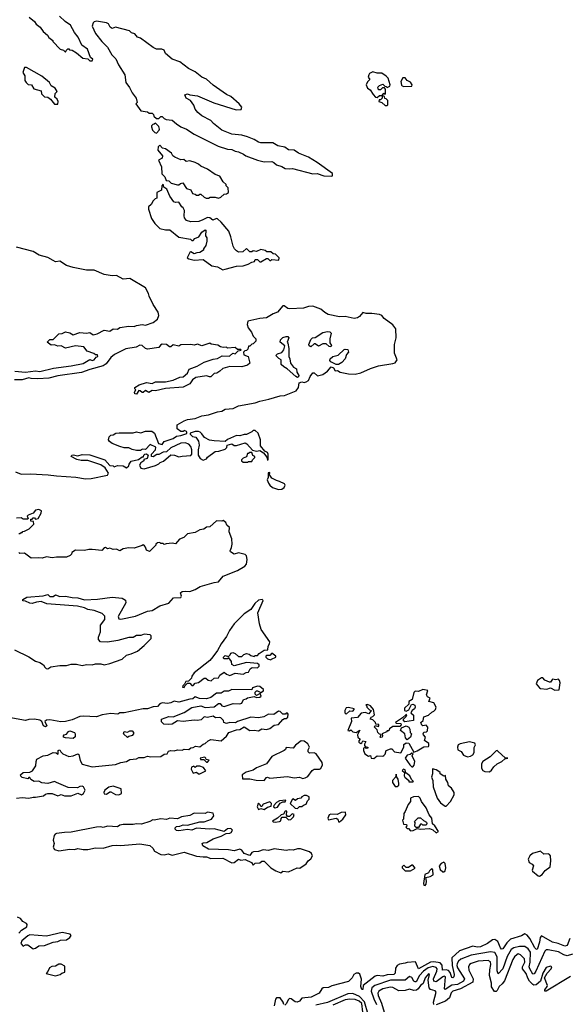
# Model space of a CAD drawing. Extents: x 2472589 to 2662339, y 701009 to 849030.
# Tile 343 of 406: x 2607482 to 2612417, y 756016 to 764892. Entities that reach past the tile are written whole.
import ezdxf

# ---------------------------------------------------------------- set-up
doc = ezdxf.new("R2010")
doc.units = 0

msp = doc.modelspace()

# ---------------------------------------------------------------- linework, layer by layer
at = {"layer": '0CON05XD'}
for points in [[(2607566.7, 764915), (2607616.4, 764876.4), (2607630.7, 764850.7), (2607667.5, 764825), (2607692.5, 764785), (2607733, 764753), (2607745, 764732.5), (2607780, 764705), (2607780, 764695), (2607847.5, 764627.5), (2607877, 764617), (2607895, 764600), (2607900, 764615), (2607915, 764630), (2607925, 764630), (2607931.7, 764621.7), (2607955, 764617.5), (2607995, 764592.5), (2608050, 764545), (2608095, 764540), (2608115, 764520), (2608135, 764520)], [(2608135, 764520), (2608140, 764535), (2608121.7, 764551.7), (2608092.5, 764625), (2608042.7, 764662.7), (2608010, 764735), (2607976.2, 764776.2), (2607941.7, 764841.7), (2607892.5, 764875), (2607842.5, 764925)], [(2610295, 763482.5), (2610300, 763485), (2610300, 763505), (2610163.6, 763603.6), (2610085, 763653.3), (2609995, 763690), (2609955, 763716.7), (2609905, 763717.5), (2609871.7, 763741.7), (2609810, 763755), (2609763, 763783), (2609655, 763783.3), (2609635, 763788.8), (2609595, 763813.3), (2609535, 763836.7), (2609485, 763852.5), (2609395, 763858.8), (2609305, 763896.7), (2609230, 763955), (2609203.6, 763983.6), (2609125, 764026.7), (2609087.5, 764055), (2609063.3, 764085), (2609050.7, 764120.7), (2609022.5, 764165), (2608983.6, 764183.6), (2608970, 764215), (2608995, 764222.5), (2609015, 764213.3), (2609085, 764206.2), (2609231.2, 764141.2), (2609432, 764078), (2609478.3, 764081.7), (2609483.3, 764105), (2609461.2, 764135), (2609385, 764200.8), (2609345, 764219.2), (2609225, 764302), (2609166.2, 764355), (2609125, 764374), (2609062.3, 764422.3), (2609005, 764452.5), (2608925, 764513.3), (2608856.4, 764536.4), (2608795, 764587.5), (2608785, 764617.5), (2608763, 764627), (2608715, 764627.5), (2608685, 764640), (2608570, 764725), (2608543.9, 764733.9), (2608520, 764765), (2608490, 764775), (2608471.7, 764791.7), (2608345, 764823.3), (2608315, 764813.8), (2608296.7, 764825), (2608282.5, 764855), (2608265, 764863.3), (2608175, 764877.5), (2608155, 764873.3), (2608145, 764863.3), (2608134.1, 764834.1), (2608165, 764767.5), (2608223.3, 764695), (2608274.1, 764644.1), (2608314, 764575), (2608348.8, 764538.8), (2608372, 764485), (2608430, 764395), (2608438.8, 764325), (2608470.7, 764280.7), (2608495, 764232.5), (2608532.5, 764185), (2608540, 764145), (2608530, 764135), (2608575, 764070), (2608635, 764060), (2608648.3, 764048.3), (2608675, 764050), (2608688.3, 764038.3), (2608691.7, 764021.7), (2608715, 764000), (2608735, 764000), (2608755, 764020), (2608765, 764020), (2608785, 764000), (2608803, 763993), (2608855, 763987.5), (2608895, 763952.5), (2608935, 763927.5), (2608985, 763906.2), (2609055, 763860), (2609272.3, 763752.3), (2609355, 763726.2), (2609395, 763723.3), (2609425, 763706.2), (2609455, 763700), (2609499.5, 763679.5), (2609520, 763665), (2609625, 763626.2), (2609685, 763610), (2609753.8, 763613.8), (2609772.5, 763605), (2609795, 763583.3), (2609845, 763570), (2609875, 763551.2), (2609915, 763547.5), (2609941.7, 763551.7), (2610125, 763502.5), (2610163.6, 763506.4), (2610223.6, 763483.6), (2610295, 763482.5)], [(2607825, 764130), (2607830, 764155), (2607820, 764175), (2607800, 764195), (2607803, 764227), (2607820, 764245), (2607802.5, 764275), (2607767, 764297), (2607752.5, 764325), (2607682.3, 764382.3), (2607545, 764462.5), (2607525, 764460), (2607510, 764415), (2607527.5, 764385), (2607530, 764345), (2607540, 764325), (2607558.3, 764308.3), (2607590, 764305), (2607610, 764270), (2607675, 764250), (2607680, 764225), (2607690.7, 764210.7), (2607705, 764197.5), (2607735, 764192.5), (2607760, 764175), (2607795, 764130), (2607825, 764130)], [(2610705, 764190), (2610725, 764210), (2610750, 764210), (2610765, 764230), (2610775, 764220), (2610780, 764225), (2610780, 764265), (2610768.3, 764278.3), (2610751.7, 764278.3), (2610735, 764260), (2610715, 764260), (2610710, 764285), (2610725, 764300), (2610755, 764310), (2610771.7, 764291.7), (2610785, 764290), (2610795, 764280), (2610818.3, 764291.7), (2610820, 764305), (2610802.5, 764365), (2610785, 764382.5), (2610745, 764408.8), (2610705, 764410), (2610665, 764423.3), (2610635, 764406.7), (2610627.5, 764395), (2610623.3, 764375), (2610637, 764353), (2610617, 764333), (2610603.6, 764303.6), (2610617.5, 764275), (2610639.3, 764259.3), (2610667, 764217), (2610690, 764195), (2610705, 764190)], [(2610945, 764290), (2611015, 764292.5), (2611017.5, 764305), (2611005, 764330), (2610972.5, 764345), (2610955, 764367.5), (2610935, 764367.5), (2610917.5, 764335), (2610923, 764303), (2610930, 764295), (2610945, 764290)], [(2610795, 764120), (2610800, 764125), (2610800, 764165), (2610785, 764180), (2610771.7, 764181.7), (2610768.3, 764198.3), (2610750, 764210), (2610750, 764185), (2610735, 764170), (2610721.7, 764168.3), (2610720, 764155), (2610747, 764147), (2610775, 764120), (2610795, 764120)], [(2608715, 763870), (2608740, 763895), (2608742.5, 763905), (2608735, 763930), (2608705, 763960), (2608695, 763950), (2608681.7, 763948.3), (2608670, 763935), (2608670, 763925), (2608680, 763895), (2608700, 763875), (2608715, 763870)], [(2609275, 763282.5), (2609295, 763292.5), (2609325, 763320), (2609345, 763322.5), (2609362.5, 763335), (2609360, 763375), (2609343, 763393), (2609342.5, 763405), (2609315, 763430), (2609285, 763480), (2609245, 763497.5), (2609175.9, 763545.9), (2609115, 763572.5), (2609095, 763590), (2609063.6, 763603.6), (2609015, 763620), (2608983, 763613), (2608961.7, 763631.7), (2608935, 763630), (2608881.7, 763651.7), (2608863.6, 763663.6), (2608849.3, 763689.3), (2608795, 763727.5), (2608770, 763735), (2608745, 763760), (2608730, 763745), (2608727.5, 763715), (2608770, 763665), (2608765, 763643.3), (2608732.5, 763625), (2608760, 763565), (2608763, 763503), (2608790, 763475), (2608801.7, 763441.7), (2608825, 763440), (2608848.3, 763418.3), (2608905, 763402.5), (2608917, 763403), (2608930, 763415), (2608951.7, 763421.7), (2608985, 763370), (2609025, 763357.5), (2609040, 763325), (2609065, 763320), (2609075, 763310), (2609095, 763310), (2609105, 763320), (2609115, 763320), (2609145, 763292.5), (2609163.6, 763283.6), (2609185, 763282.5), (2609198.3, 763291.7), (2609215, 763293.3), (2609245, 763292.5), (2609275, 763282.5)], [(2609311.7, 762638.3), (2609335, 762643.3), (2609435, 762668.8), (2609495, 762672.5), (2609541.7, 762688.3), (2609573, 762707), (2609598.3, 762711.7), (2609605, 762730), (2609625, 762730), (2609645, 762710), (2609655, 762710), (2609705, 762740), (2609718.3, 762738.3), (2609735, 762720), (2609745, 762720), (2609755, 762730), (2609817, 762723), (2609820, 762745), (2609788.3, 762778.3), (2609765, 762780), (2609745, 762800), (2609708.3, 762798.3), (2609695, 762810), (2609655, 762820), (2609615, 762802.5), (2609585, 762807.5), (2609575, 762800), (2609555, 762800), (2609525, 762830), (2609491.7, 762798.3), (2609455, 762797.5), (2609435, 762807.5), (2609417.5, 762825), (2609405, 762850), (2609385.7, 762935.7), (2609366, 762985), (2609297.6, 763067.6), (2609265, 763096.7), (2609255, 763100), (2609223.9, 763083.9), (2609195, 763106.7), (2609175, 763110), (2609133.6, 763086.4), (2609096.1, 763073.9), (2609025, 763070), (2608985, 763083.3), (2608967.5, 763105), (2608963.3, 763125), (2608967, 763173), (2608956.7, 763195), (2608943.9, 763203.9), (2608915, 763247.5), (2608885, 763243.3), (2608870.7, 763250.7), (2608835, 763300), (2608807.5, 763365), (2608781.7, 763381.7), (2608775, 763410), (2608762.5, 763395), (2608760, 763355), (2608717.5, 763335), (2608718.3, 763281.7), (2608703, 763277), (2608685, 763260), (2608667.5, 763225), (2608643.6, 763206.4), (2608643.3, 763183.3), (2608670.3, 763100.3), (2608700.8, 763055), (2608745, 763011.2), (2608795, 762996.7), (2608835, 762997.5), (2608915, 762932.5), (2609023, 762913), (2609035, 762902.5), (2609045, 762902.5), (2609061.2, 762918.8), (2609097.5, 762935), (2609125, 762977.5), (2609153, 762997), (2609160, 762995), (2609157.5, 762945), (2609167.5, 762925), (2609167.5, 762895), (2609160, 762855), (2609140, 762825), (2609140, 762815), (2609107, 762793), (2609078.3, 762791.7), (2609055, 762780), (2609025, 762800), (2609015, 762793.3), (2608991.2, 762745), (2609005.9, 762735.9), (2609055, 762724.2), (2609135, 762728.8), (2609215, 762673.3), (2609265.5, 762665.5), (2609311.7, 762638.3)], [(2607437.7, 761722.3), (2607535, 761713.3), (2607625, 761726.7), (2607665, 761720.8), (2607787.9, 761752.1), (2607945, 761770.6), (2608055, 761791.4), (2608115, 761827.5), (2608135, 761821.2), (2608152.5, 761825), (2608171.7, 761848.3), (2608186.7, 761855), (2608185, 761870), (2608165, 761870), (2608151.7, 761881.7), (2608090, 761905), (2608061.7, 761941.7), (2607985, 761952.5), (2607895, 761930), (2607855, 761952.5), (2607825, 761947.5), (2607795, 761960), (2607765, 761957.5), (2607730, 761985), (2607755, 762010), (2607785, 762010), (2607835, 762060), (2607865, 762062.5), (2607895, 762077.5), (2607935, 762068), (2607965, 762050), (2608025, 762072.5), (2608085, 762067.5), (2608113, 762073), (2608145, 762050), (2608180.5, 762060.5), (2608245, 762093.8), (2608295, 762083.3), (2608325, 762106.7), (2608365, 762102.5), (2608383.9, 762116.1), (2608465, 762128.8), (2608513, 762127), (2608535, 762136.2), (2608585, 762143.3), (2608615, 762137.5), (2608685, 762163.8), (2608725, 762193.8), (2608735.7, 762225), (2608730, 762255), (2608684.3, 762324.3), (2608649.1, 762399.1), (2608644.2, 762425), (2608615.8, 762475), (2608475, 762560), (2608415, 762554), (2608355, 762586.2), (2608315, 762583.8), (2608245, 762596), (2608155, 762634.4), (2608085, 762634.2), (2607965, 762658.5), (2607903.3, 762675), (2607845, 762716), (2607805, 762710), (2607782.6, 762722.6), (2607735, 762748.6), (2607658.3, 762768.3), (2607602.8, 762802.8), (2607455, 762842)], [(2607998, 760928), (2607947.5, 760955), (2607953, 760967), (2607965, 760970), (2608005, 760960), (2608045, 760971.2), (2608115, 760968.8), (2608250, 760925), (2608295, 760872.5), (2608325, 760870), (2608335, 760860), (2608365, 760872.5), (2608415, 760870), (2608445, 760852.5), (2608465, 760870), (2608467.5, 760885), (2608486.4, 760913.6), (2608551.7, 760928.3), (2608585, 760950), (2608598.3, 760951.7), (2608600, 760965), (2608610, 760975), (2608625, 760977.5), (2608640, 760965), (2608630, 760935), (2608601.7, 760928.3), (2608600, 760915), (2608573.6, 760896.4), (2608563.3, 760875), (2608575, 760850), (2608605, 760842.5), (2608705, 760872.5), (2608735, 760887.5), (2608749.3, 760900.7), (2608778.3, 760911.7), (2608845, 760970), (2608876.1, 760966.1), (2608915, 760950), (2608945, 760957.5), (2609025, 760962.5), (2609032.5, 760975), (2609032.5, 761015), (2609023.3, 761045), (2609006.1, 761066.1), (2608975, 761076.2), (2608935, 761073.3), (2608845, 761033.3), (2608805, 760997.5), (2608775, 760993.3), (2608735, 760972.5), (2608718.3, 760971.7), (2608685, 760950), (2608670, 760955), (2608670, 760975), (2608707, 761013), (2608708.3, 761038.3), (2608658.3, 761061.7), (2608615, 761017.5), (2608585, 761020), (2608580, 761015), (2608571.7, 761008.3), (2608535, 761007.5), (2608495, 761017.5), (2608465, 761032.5), (2608425, 761032.5), (2608385, 761043.3), (2608315, 761072.5), (2608290.7, 761090.7), (2608282.5, 761105), (2608288.3, 761131.7), (2608303, 761147), (2608325, 761150), (2608350, 761165), (2608378.3, 761168.3), (2608505, 761167.5), (2608535, 761178), (2608575, 761167.5), (2608615, 761182), (2608673, 761183), (2608697.5, 761165), (2608732.5, 761072.5), (2608765, 761063.3), (2608785, 761090), (2608865, 761117.5), (2608895, 761137.5), (2608935, 761142.5), (2608988.3, 761161.7), (2608990, 761175), (2608985, 761180), (2608965, 761187.5), (2608955, 761180), (2608935, 761180), (2608900, 761205), (2608901.7, 761238.3), (2608964.1, 761275.9), (2608995, 761288), (2609062.3, 761297.7), (2609125, 761320), (2609185, 761328.6), (2609265, 761357.5), (2609305, 761362), (2609335, 761380), (2609405, 761388), (2609455, 761410), (2609605, 761436.7), (2609645, 761453.8), (2609727.7, 761472.3), (2609828.8, 761501.2), (2609867.5, 761505), (2609974.2, 761545.8), (2609993.8, 761575), (2610001.7, 761618.3), (2610025, 761627.5), (2610045, 761622.5), (2610065, 761627.5), (2610085, 761640), (2610098.8, 761675), (2610125, 761710), (2610135, 761710), (2610165, 761682.5), (2610215, 761693.3), (2610257.5, 761725), (2610288.3, 761761.7), (2610310, 761755), (2610325, 761727.5), (2610345, 761730), (2610370, 761715), (2610445, 761698.6), (2610505, 761697.1), (2610555, 761707.1), (2610645, 761748.6), (2610715, 761771.9), (2610845, 761792), (2610865, 761800), (2610882.5, 761825), (2610858.8, 761885), (2610861.2, 761965), (2610875.8, 762025), (2610870.5, 762105), (2610845, 762142.5), (2610766.9, 762196.9), (2610745, 762226), (2610725, 762235.8), (2610655, 762243.3), (2610605, 762243.3), (2610575, 762252.5), (2610544.3, 762215.7), (2610525, 762204), (2610495, 762198.1), (2610415, 762216.2), (2610365, 762213.8), (2610263, 762233), (2610231.2, 762251.2), (2610195, 762283.3), (2610125, 762309.2), (2610085, 762307.1), (2610039.5, 762290.5), (2609915.9, 762285.9), (2609898.3, 762288.3), (2609865, 762313.3), (2609855, 762312.5), (2609805.6, 762254.4), (2609765, 762240), (2609705, 762203.1), (2609645, 762198.9), (2609537.5, 762175), (2609532.5, 762145), (2609542.5, 762115), (2609570, 762075), (2609585, 762040), (2609610, 762015), (2609610, 761995), (2609585, 761970), (2609573, 761967), (2609555, 761950), (2609545, 761950), (2609538.3, 761921.7), (2609525, 761910), (2609511.7, 761908.3), (2609500, 761895), (2609501.7, 761871.7), (2609540, 761855), (2609557.5, 761795), (2609535, 761778), (2609485, 761762.5), (2609375, 761766.2), (2609312.3, 761747.7), (2609285, 761722.5), (2609260, 761705), (2609235, 761702.5), (2609205, 761673.8), (2609191.7, 761671.7), (2609165, 761682.5), (2609070, 761665), (2609040, 761645), (2609015, 761610), (2608955, 761578), (2608795, 761568.8), (2608705, 761547.5), (2608675, 761550), (2608645, 761532.5), (2608615, 761550), (2608595, 761530), (2608585, 761530), (2608567, 761547), (2608555, 761550), (2608535, 761517.5), (2608520.7, 761520.7), (2608517.5, 761535), (2608530, 761555), (2608520, 761565), (2608520, 761575), (2608558.3, 761601.7), (2608625, 761620), (2608675, 761612.5), (2608705, 761628.8), (2608795, 761628.8), (2608865, 761642.5), (2608925, 761670), (2608955, 761673.3), (2608993.3, 761705), (2609009.3, 761740.7), (2609081.7, 761768.3), (2609145, 761803.3), (2609225, 761831.2), (2609265, 761837.5), (2609308.3, 761861.7), (2609371.7, 761858.3), (2609403, 761887), (2609425, 761880), (2609451.7, 761908.3), (2609478.3, 761911.7), (2609475, 761920), (2609445, 761920), (2609425, 761937.5), (2609355, 761930), (2609345, 761940), (2609315, 761937.5), (2609293, 761943), (2609267, 761957), (2609208.3, 761968.3), (2609195, 761977.5), (2609125, 761953.3), (2609085, 761966.7), (2609055, 761957.5), (2609025, 761962.5), (2608935, 761960), (2608915, 761947.5), (2608865, 761960), (2608845, 761942.5), (2608833.3, 761943.3), (2608805, 761962.5), (2608765, 761967.5), (2608750.7, 761959.3), (2608735, 761937.5), (2608635, 761921.2), (2608615, 761928.8), (2608585, 761953.8), (2608565, 761957.1), (2608531.2, 761938.8), (2608437.5, 761925), (2608337.6, 761872.4), (2608305, 761846), (2608261.1, 761788.9), (2608235, 761771.5), (2608115, 761740), (2608039.2, 761710.8), (2607825, 761681.1), (2607745, 761661.4), (2607645, 761654.2), (2607586.4, 761656.4), (2607565, 761663.3), (2607505, 761646), (2607435, 761644)], [(2609985, 761667.5), (2609970, 761675), (2609894.1, 761744.1), (2609861.7, 761761.7), (2609840, 761785), (2609840, 761825), (2609817, 761837), (2609790, 761865), (2609805, 761880), (2609845, 761892.5), (2609862.5, 761915), (2609871.7, 761951.7), (2609830, 761985), (2609832.5, 762005), (2609855, 762026.7), (2609885, 762037.5), (2609900, 762035), (2609907.5, 762025), (2609892.5, 761985), (2609900, 761975), (2609908.3, 761928.3), (2609906.4, 761856.4), (2609916.7, 761835), (2609921.2, 761795), (2609948.3, 761758.3), (2609976.2, 761745), (2609980, 761715), (2609996.7, 761685), (2609995, 761672.5), (2609985, 761667.5)], [(2610105, 761943.3), (2610090.7, 761950.7), (2610087.5, 761965), (2610105, 762010), (2610120, 762025), (2610145, 762027.5), (2610215, 762073.3), (2610255, 762082.5), (2610276.7, 762076.7), (2610290, 762065), (2610277.5, 762015), (2610278.3, 761978.3), (2610292.5, 761955), (2610285, 761943.8), (2610270, 761945), (2610245, 761970), (2610215, 761970), (2610175, 761947.5), (2610145, 761970), (2610135, 761970), (2610105, 761943.3)], [(2610335, 761782.5), (2610287, 761807), (2610278.3, 761818.3), (2610280, 761835), (2610304.1, 761855.9), (2610350.7, 761869.3), (2610405, 761917.5), (2610415, 761922.5), (2610438.3, 761918.3), (2610446.7, 761895), (2610427.5, 761872.5), (2610413.8, 761835), (2610385, 761801.2), (2610355, 761783.3), (2610335, 761782.5)], [(2609715, 760920), (2609720, 760925), (2609722.5, 760975), (2609715, 760990), (2609691.7, 761001.7), (2609651.2, 761051.2), (2609652.5, 761105), (2609630, 761165), (2609605, 761190), (2609585, 761190), (2609575, 761177.5), (2609527, 761153), (2609505, 761152.5), (2609465, 761140), (2609435, 761142.5), (2609353.9, 761106.1), (2609335, 761090), (2609234.2, 761094.2), (2609192.7, 761102.7), (2609147, 761127), (2609125, 761160), (2609110, 761175), (2609095, 761180), (2609065, 761180), (2609020, 761165), (2609020, 761155), (2609040, 761135), (2609069.3, 761129.3), (2609093.6, 761093.6), (2609100, 761055), (2609090, 761015), (2609090, 760965), (2609107.5, 760935), (2609135, 760922.5), (2609165, 760932.5), (2609175, 760947.5), (2609245, 760998), (2609278.3, 761001.7), (2609335, 761020), (2609350, 761035), (2609352.5, 761057.5), (2609395, 761067.5), (2609415, 761052.5), (2609435, 761052.5), (2609515, 761077.5), (2609529.3, 761069.3), (2609581.7, 761011.7), (2609615, 761002.5), (2609645, 761007.5), (2609678.3, 760988.3), (2609708.3, 760948.3), (2609715, 760920)], [(2609535, 760902.5), (2609545, 760910), (2609575, 760910), (2609580, 760925), (2609600, 760945), (2609600, 760955), (2609583, 760963), (2609575, 760990), (2609555, 760990), (2609545, 760980), (2609535, 760980), (2609525, 760950), (2609495, 760940), (2609482.5, 760925), (2609482.5, 760915), (2609495, 760902.5), (2609535, 760902.5)], [(2607445.7, 760815.7), (2607495, 760793.8), (2607579.4, 760799.4), (2607740.3, 760790.3), (2607815, 760778.9), (2607988.8, 760768.8), (2608074.3, 760754.3), (2608125, 760757.1), (2608275, 760787.5), (2608282.5, 760805), (2608252.3, 760852.3), (2608215, 760880), (2608095, 760918.8), (2608035, 760918.9), (2607998, 760928)], [(2609815, 760657.5), (2609845, 760660), (2609866.7, 760675), (2609873.3, 760695), (2609868.8, 760708.8), (2609825, 760730), (2609795, 760736.7), (2609755, 760760), (2609730, 760795), (2609737, 760803), (2609735, 760810), (2609721.7, 760808.3), (2609720, 760765), (2609713.3, 760745), (2609723.3, 760715), (2609737, 760697), (2609760, 760675), (2609815, 760657.5)], [(2607475, 760260), (2607485, 760260), (2607495, 760270), (2607505, 760270), (2607511.7, 760278.3), (2607525, 760280), (2607566.4, 760303.6), (2607610, 760345), (2607608.3, 760368.3), (2607581.7, 760371.7), (2607581.7, 760388.3), (2607595, 760390), (2607605, 760400), (2607615, 760400), (2607625, 760390), (2607650, 760395), (2607677, 760443), (2607680, 760465), (2607655.9, 760475.9), (2607625, 760471.2), (2607605, 760442.5), (2607557.5, 760425), (2607550, 760415), (2607560, 760395), (2607555, 760390), (2607515, 760390), (2607495, 760400), (2607455, 760397.5)], [(2607435, 759210), (2607565, 759147.5), (2607625, 759110), (2607665, 759096.2), (2607696.7, 759075), (2607710, 759055), (2607721.7, 759041.7), (2607735, 759040), (2607761.7, 759058.3), (2607845, 759070), (2607905, 759070), (2607945, 759083.3), (2607995, 759082.5), (2608045, 759070), (2608085, 759080), (2608135, 759076.7), (2608165, 759084.3), (2608215, 759084.2), (2608245, 759076.2), (2608295, 759088.6), (2608405, 759128.6), (2608445, 759163.8), (2608485.8, 759174.2), (2608545, 759200), (2608605, 759251.2), (2608666.2, 759315), (2608667, 759337), (2608657, 759347), (2608605, 759351.2), (2608575, 759342), (2608535, 759340.8), (2608505, 759322), (2608465, 759324), (2608365.9, 759294.1), (2608275, 759281.9), (2608210, 759285), (2608192.5, 759305), (2608193, 759327), (2608210, 759375), (2608210, 759435), (2608250, 759485), (2608250, 759515), (2608225, 759537.5), (2608155, 759566.7), (2608095, 759576.2), (2608065, 759591.2), (2608004.1, 759605.9), (2607925, 759610.8), (2607727, 759627), (2607675, 759647.5), (2607635, 759642.5), (2607595, 759628.8), (2607575, 759631.2), (2607535, 759650), (2607511.7, 759651.7), (2607510, 759665), (2607547, 759687), (2607695, 759697.5), (2607735, 759710), (2607755, 759692.5), (2607785, 759692.5), (2607805, 759707.5), (2607845, 759692.5), (2607895, 759696.2), (2607955, 759683.3), (2608005, 759680), (2608065, 759662.5), (2608185, 759668.8), (2608315, 759686.7), (2608407, 759677), (2608435, 759660), (2608437.5, 759635), (2608368.3, 759511.7), (2608375, 759490), (2608395, 759487.5), (2608525, 759516.2), (2608635, 759558.8), (2608675, 759566), (2608745, 759606.7), (2608825, 759633.3), (2608868.3, 759681.7), (2608935, 759682.5), (2608940, 759695), (2608930, 759725), (2608945, 759737.5), (2608975, 759740), (2609015, 759738.8), (2609065, 759756), (2609108.6, 759781.4), (2609235, 759818.1), (2609275, 759824.3), (2609315, 759874.3), (2609445, 759928.1), (2609511.2, 759965), (2609525, 759983.3), (2609532.9, 760025), (2609525, 760057.5), (2609515, 760071.2), (2609455, 760086.7), (2609415, 760073.3), (2609382.5, 760095), (2609380, 760105), (2609392.5, 760135), (2609396.2, 760165), (2609393.6, 760213.6), (2609370, 760275), (2609372.5, 760315), (2609350, 760335), (2609339.3, 760359.3), (2609315, 760377.5), (2609305, 760372.5), (2609255, 760373.3), (2609195, 760318.8), (2609165, 760317.5), (2609141.7, 760298.3), (2609105, 760292.5), (2609065, 760270), (2608995, 760257.5), (2608960, 760225), (2608921.7, 760208.3), (2608885, 760167.5), (2608855, 760172.5), (2608802.5, 760167.5), (2608785, 760160), (2608775, 760170), (2608755, 760170), (2608745, 760180), (2608725, 760177.5), (2608710, 760165), (2608710, 760155), (2608651.7, 760098.3), (2608625, 760110), (2608617.5, 760137.5), (2608608.3, 760148.3), (2608595, 760157.5), (2608587, 760153), (2608515, 760127.5), (2608465, 760130), (2608415, 760122.5), (2608385, 760103.8), (2608355, 760118), (2608325, 760116.7), (2608295, 760126.7), (2608275, 760122.5), (2608255, 760132.5), (2608245, 760130), (2608223, 760107), (2608136.2, 760116.2), (2608105, 760116.2), (2608065, 760106.2), (2607985, 760110), (2607951.7, 760088.3), (2607950, 760075), (2607938.3, 760061.7), (2607905, 760047.5), (2607815, 760047.5), (2607775, 760040), (2607725, 760050), (2607685, 760036.7), (2607655, 760041.2), (2607585, 760037.5), (2607525, 760082.5), (2607485, 760080), (2607475, 760090)], [(2608965, 758872.5), (2608971.7, 758888.3), (2608995, 758910), (2609015, 758910), (2609035, 758890), (2609045, 758890), (2609065, 758910), (2609095, 758917.5), (2609145, 758956.7), (2609160, 758955), (2609179.3, 758939.3), (2609208.8, 758931.2), (2609235, 758957.5), (2609275, 758960), (2609287, 758983), (2609325, 759010), (2609345, 758992.5), (2609375, 758980), (2609425, 759000), (2609495, 758993.3), (2609523, 759007), (2609545, 759010), (2609560.7, 759039.3), (2609578.3, 759051.7), (2609625, 759050), (2609640, 759065), (2609640, 759075), (2609625, 759087.5), (2609525, 759097.5), (2609415, 759067.5), (2609395, 759080), (2609390, 759105), (2609368.3, 759138.3), (2609355, 759130), (2609325, 759130), (2609320, 759135), (2609320, 759145), (2609335, 759160), (2609365, 759150), (2609380, 759165), (2609385, 759180), (2609403.8, 759186.2), (2609425, 759177.5), (2609455, 759150), (2609485, 759150), (2609501.7, 759168.3), (2609525, 759177.5), (2609551.7, 759171.7), (2609565, 759160), (2609595, 759150), (2609605, 759160), (2609625, 759160), (2609640.7, 759179.3), (2609685, 759207.5), (2609718.3, 759211.7), (2609720, 759245), (2609733.3, 759265), (2609736.2, 759285), (2609659.2, 759395), (2609642.9, 759445), (2609628, 759545), (2609676.1, 759656.1), (2609666, 759666), (2609635, 759659.2), (2609600.7, 759629.3), (2609565, 759576.2), (2609505, 759535.7), (2609415.8, 759445), (2609374.4, 759385), (2609347.3, 759332.7), (2609297.5, 759265), (2609265.6, 759204.4), (2609222.5, 759147.5), (2609194.3, 759115.7), (2609053.3, 759005), (2609032.5, 758975), (2609030, 758955), (2609005, 758930), (2608980, 758925), (2608968.3, 758901.7), (2608951.7, 758888.3), (2608950, 758875), (2608965, 758872.5)], [(2609745, 759120), (2609751.7, 759128.3), (2609790, 759145), (2609790, 759155), (2609755, 759180), (2609735, 759160), (2609705, 759160), (2609700, 759155), (2609700, 759145), (2609715, 759130), (2609745, 759120)], [(2612305, 758846.7), (2612345, 758850), (2612353, 758913), (2612347.5, 758935), (2612337, 758947), (2612315, 758942.5), (2612285, 758947.5), (2612265, 758920), (2612255, 758920), (2612215, 758937.5), (2612195, 758960), (2612185, 758960), (2612147.5, 758935), (2612136.7, 758905), (2612165, 758867.5), (2612175, 758862.5), (2612231.7, 758858.3), (2612265, 758867.5), (2612305, 758846.7)], [(2607455, 757874), (2607505, 757880), (2607565, 757874.3), (2607605, 757884), (2607625, 757882.5), (2607695.8, 757894.2), (2607715, 757910), (2607735, 757916), (2607775, 757916.7), (2607825, 757896.7), (2607855, 757906.7), (2607886.1, 757896.1), (2607945, 757896.2), (2608005, 757920), (2608040, 757905), (2608057.5, 757915), (2608072.5, 757945), (2608056.7, 757975), (2608045, 757983.3), (2608025, 757980), (2608003, 757967), (2607919.3, 757969.3), (2607814, 758014), (2607795, 758023.3), (2607735, 758006), (2607683, 758013), (2607655, 758028.8), (2607613.9, 758023.9), (2607581.7, 758041.7), (2607575, 758060), (2607565, 758060), (2607555, 758050), (2607505, 758060), (2607491.7, 758071.7), (2607490, 758085), (2607513, 758107), (2607575, 758110), (2607598.3, 758121.7), (2607627.5, 758165), (2607630, 758205), (2607637.5, 758225), (2607694.1, 758255.9), (2607735, 758261.2), (2607785, 758286.2), (2607812.5, 758282.5), (2607825, 758270), (2607830, 758275), (2607830, 758305), (2607835, 758307.5), (2607845, 758310), (2607851.7, 758291.7), (2607870, 758275), (2607925, 758251.2), (2607965, 758256.2), (2608005, 758272.5), (2608015, 758267.5), (2608026, 758215), (2608045, 758180), (2608135, 758156), (2608345, 758179.2), (2608393.2, 758196.8), (2608445, 758204), (2608475, 758223.8), (2608535, 758230), (2608555, 758240), (2608605, 758240), (2608635, 758253.3), (2608665, 758246.7), (2608755, 758250), (2608785, 758270), (2608810, 758275), (2608822.5, 758297.5), (2608845, 758303.8), (2608875, 758300), (2608905, 758308.8), (2608945, 758307.5), (2608965, 758316.2), (2609006.7, 758313.3), (2609025, 758327.5), (2609045, 758330), (2609067, 758343), (2609105, 758337.5), (2609135, 758362.5), (2609155, 758367.5), (2609179.3, 758390.7), (2609205, 758403.3), (2609297.7, 758392.3), (2609345.9, 758434.1), (2609367.5, 758465), (2609435, 758490), (2609465, 758493.3), (2609505, 758517.5), (2609555, 758483.3), (2609595, 758486.2), (2609635, 758480), (2609665, 758500), (2609705, 758493.8), (2609735, 758502), (2609775, 758532), (2609815, 758538), (2609855, 758582.5), (2609868.3, 758591.7), (2609885, 758593.3), (2609897.5, 758605), (2609901.7, 758631.7), (2609895, 758640), (2609885, 758640), (2609877, 758633), (2609855, 758630), (2609830, 758655), (2609815, 758657.5), (2609773, 758627), (2609725, 758630), (2609681.7, 758608.3), (2609635, 758598.8), (2609564.1, 758605.9), (2609445, 758566.7), (2609427, 758553), (2609377, 758557), (2609345, 758546.7), (2609322.5, 758555), (2609320, 758575), (2609295, 758597.5), (2609285, 758602.5), (2609248.3, 758598.3), (2609225, 758612.5), (2609175, 758600), (2609143.6, 758606.4), (2609118.8, 758581.2), (2609085, 758573.3), (2609055, 758577.5), (2608955, 758566.7), (2608905, 758570), (2608855, 758540), (2608827, 758537), (2608782.5, 758542.5), (2608761.7, 758561.7), (2608760, 758585), (2608825, 758611.2), (2608865, 758608.8), (2608963.8, 758646.2), (2609035, 758692.5), (2609115, 758707.5), (2609155, 758692.5), (2609235, 758698.8), (2609275, 758727.5), (2609287.5, 758727.5), (2609305, 758707.5), (2609325, 758700), (2609405, 758726.7), (2609466.4, 758723.6), (2609485, 758730), (2609500, 758765), (2609521.7, 758768.3), (2609535, 758777.5), (2609595, 758790), (2609615, 758782.5), (2609646.1, 758783.9), (2609657.5, 758795), (2609648.3, 758818.3), (2609615, 758800), (2609603, 758813), (2609605, 758830), (2609615, 758842.5), (2609625, 758843.3), (2609655, 758827.5), (2609678.3, 758841.7), (2609680, 758855), (2609645, 758880), (2609625, 758882.5), (2609581.7, 758868.3), (2609575, 758850), (2609395, 758852.5), (2609365, 758837.5), (2609325, 758837.5), (2609299.3, 758820.7), (2609255, 758820), (2609205, 758782.5), (2609165, 758770), (2609103.9, 758773.9), (2609065, 758787.5), (2609041.7, 758768.3), (2609015, 758767.5), (2608915, 758740), (2608886, 758746), (2608875, 758750), (2608845, 758733.8), (2608815, 758728.8), (2608765, 758734), (2608744.2, 758725.8), (2608725, 758701.2), (2608685, 758696.2), (2608635, 758680), (2608595, 758679.4), (2608425, 758644.2), (2608385, 758643.3), (2608368.1, 758631.9), (2608305, 758638.6), (2608225, 758625.7), (2608175, 758607.5), (2608055, 758614), (2608025, 758609.2), (2607955, 758579.2), (2607895, 758564), (2607852.7, 758562.7), (2607755, 758580), (2607725, 758576.7), (2607710, 758565), (2607727.5, 758525), (2607715, 758517.5), (2607697.5, 758525), (2607683.3, 758565), (2607665, 758578.8), (2607615, 758586.7), (2607565, 758582.5), (2607535, 758573.3), (2607385, 758600)], [(2610675, 758233.3), (2610705, 758256.7), (2610755, 758252.5), (2610765, 758257.5), (2610775, 758270), (2610785, 758302.5), (2610825, 758320), (2610835, 758317.5), (2610860.5, 758290.5), (2610916.2, 758283.8), (2610942.5, 758335), (2610943, 758357), (2610965, 758372.5), (2610989.3, 758369.3), (2611035, 758290), (2611065, 758300), (2611125, 758337.5), (2611165, 758340), (2611170, 758345), (2611168.3, 758368.3), (2611130, 758395), (2611140, 758425), (2611120, 758445), (2611117.5, 758455), (2611125, 758470), (2611147, 758473), (2611158.3, 758481.7), (2611160, 758515), (2611145, 758532.5), (2611115, 758527.5), (2611105, 758532.5), (2611097.5, 758555), (2611117.5, 758575), (2611123.6, 758606.4), (2611167, 758623), (2611195, 758650), (2611215, 758657.5), (2611230, 758675), (2611234, 758695), (2611215, 758733.3), (2611170, 758745), (2611180, 758775), (2611157, 758787), (2611147.5, 758805), (2611160, 758845), (2611115, 758852.5), (2611075, 758836.7), (2611045, 758840), (2611033.6, 758826.4), (2611017.5, 758765), (2610990, 758745), (2610988.3, 758721.7), (2610950, 758685), (2610950, 758665), (2610965, 758657.5), (2610989.3, 758670.7), (2611011.7, 758718.3), (2611025, 758722.5), (2611043.3, 758713.3), (2611046.2, 758695), (2611039.2, 758680.8), (2611017.5, 758665), (2611007.5, 758645), (2611031.7, 758621.7), (2611030, 758575), (2610952.5, 758562.5), (2610941.7, 758571.7), (2610940, 758585), (2610965, 758610), (2610970, 758625), (2610965, 758627.5), (2610933, 758597), (2610870, 758555), (2610875, 758550), (2610918.3, 758548.3), (2610920, 758535), (2610908.3, 758521.7), (2610845, 758520), (2610815, 758500), (2610808.3, 758481.7), (2610795, 758480), (2610788.3, 758471.7), (2610750, 758455), (2610752.5, 758435), (2610747.5, 758425), (2610735, 758420), (2610730, 758425), (2610738.3, 758448.3), (2610725, 758450), (2610710, 758465), (2610705, 758490), (2610680, 758515), (2610685, 758530), (2610715, 758520), (2610720, 758525), (2610718.3, 758538.3), (2610691.7, 758541.7), (2610690, 758555), (2610665, 758580), (2610640, 758585), (2610651.7, 758608.3), (2610665, 758610), (2610680, 758625), (2610670, 758675), (2610645, 758707.5), (2610615, 758720), (2610600, 758715), (2610610, 758705), (2610610, 758695), (2610635, 758670), (2610650, 758665), (2610630, 758635), (2610595, 758647.5), (2610558.3, 758641.7), (2610525, 758602.5), (2610470, 758595), (2610473.3, 758565), (2610440, 758485), (2610455, 758480), (2610465, 758490), (2610485, 758472.5), (2610515, 758467.5), (2610548.3, 758488.3), (2610527.5, 758445), (2610530, 758425), (2610550, 758405), (2610538.3, 758391.7), (2610538.3, 758378.3), (2610555, 758367.5), (2610566.7, 758373.3), (2610575, 758390), (2610600, 758385), (2610588.3, 758361.7), (2610588.3, 758348.3), (2610595, 758340), (2610620, 758335), (2610620, 758325), (2610605, 758322.5), (2610595, 758330), (2610580, 758325), (2610580, 758305), (2610593.8, 758273.8), (2610625, 758252.5), (2610645, 758260), (2610650, 758235), (2610675, 758233.3)], [(2610425, 758630), (2610458.3, 758661.7), (2610485, 758660), (2610497, 758673), (2610495, 758680), (2610445, 758692.5), (2610425, 758687.5), (2610412.5, 758665), (2610413.6, 758643.6), (2610425, 758630)], [(2607965, 758413.3), (2607895, 758417.5), (2607877.5, 758425), (2607877.5, 758435), (2607883.9, 758446.1), (2607905, 758452.5), (2607922.5, 758475), (2607935, 758480), (2607975, 758466.2), (2607983.3, 758455), (2607982.5, 758427.5), (2607965, 758413.3)], [(2608455, 758420), (2608417.5, 758455), (2608422.5, 758475), (2608455, 758470), (2608475, 758480), (2608495, 758480), (2608507, 758467), (2608507, 758453), (2608495, 758440), (2608465, 758430), (2608455, 758420)], [(2610975, 758400), (2610958.3, 758418.3), (2610953, 758453), (2610912.5, 758485), (2610921.7, 758508.3), (2610965, 758527.5), (2610987.5, 758515), (2610997.5, 758495), (2611000, 758465), (2611012.5, 758455), (2611002.5, 758425), (2610975, 758400)], [(2609685, 758033.8), (2609705, 758060), (2609715, 758063.8), (2609735, 758053.8), (2609895, 758068.8), (2609955, 758058.8), (2610005, 758063.8), (2610035, 758052.5), (2610055, 758057.5), (2610079.3, 758070.7), (2610116.7, 758125), (2610135.7, 758134.3), (2610183.6, 758136.4), (2610195, 758142.5), (2610210, 758175), (2610208, 758195), (2610152.5, 758275), (2610135, 758283.8), (2610095, 758280), (2610081.2, 758291.2), (2610080.7, 758309.3), (2610092.5, 758335), (2610077.5, 758365), (2610045, 758388.8), (2610019.5, 758390.5), (2609967, 758353), (2609946.1, 758323.9), (2609885, 758330), (2609878.3, 758311.7), (2609867, 758303), (2609755, 758250), (2609705, 758182.5), (2609615, 758148.8), (2609585, 758126), (2609522.3, 758107.7), (2609487.5, 758085), (2609490, 758050), (2609555, 758050), (2609613.6, 758036.4), (2609685, 758033.8)], [(2611516.4, 758246.4), (2611545, 758253.8), (2611565, 758266.2), (2611576.9, 758285), (2611577.5, 758332.5), (2611588.8, 758355), (2611585, 758370), (2611535, 758381.1), (2611452.5, 758365), (2611432.5, 758355), (2611426.7, 758335), (2611431.2, 758311.2), (2611460, 758295), (2611482.3, 758262.3), (2611516.4, 758246.4)], [(2611715, 758112.9), (2611734.4, 758125.6), (2611755, 758156.2), (2611785.7, 758184.3), (2611827.5, 758205), (2611855, 758230), (2611880, 758235), (2611857.5, 758237.5), (2611795, 758296.2), (2611785, 758303.3), (2611775, 758301.2), (2611722.3, 758247.7), (2611655.8, 758204.2), (2611645, 758182.5), (2611642.9, 758145), (2611656, 758125), (2611675, 758113.5), (2611715, 758112.9)], [(2609175, 758200), (2609188.3, 758218.3), (2609161.7, 758221.7), (2609160, 758235), (2609150, 758245), (2609110, 758235), (2609111.7, 758221.7), (2609141.7, 758221.7), (2609165, 758200), (2609175, 758200)], [(2611025, 758157.5), (2611037.7, 758172.3), (2611043.6, 758203.6), (2611020, 758255), (2611027.5, 758277.5), (2611015, 758280), (2611001.7, 758268.3), (2610975, 758262.5), (2610956.2, 758235), (2610996.7, 758175), (2611015, 758157.5), (2611025, 758157.5)], [(2609093, 758093), (2609105, 758093.3), (2609158.3, 758121.7), (2609139.3, 758149.3), (2609105, 758163.3), (2609078.3, 758161.7), (2609065, 758150), (2609051.7, 758161.7), (2609030, 758155), (2609027.5, 758135), (2609045, 758100), (2609075, 758110), (2609093, 758093)], [(2611025, 758020), (2611030, 758025), (2611011.7, 758041.7), (2610997.5, 758075), (2610961.7, 758101.7), (2610955, 758130), (2610940, 758135), (2610930, 758125), (2610950, 758105), (2610947.5, 758075), (2610952.5, 758065), (2610990, 758035), (2610990, 758020), (2611025, 758020)], [(2611325, 757802.5), (2611365.5, 757844.5), (2611396.2, 757905), (2611396.2, 757925), (2611373.8, 757965), (2611346.7, 757985), (2611340, 758015), (2611322.5, 758045), (2611318.3, 758078.3), (2611303, 758073), (2611270, 758095), (2611270, 758105), (2611260, 758115), (2611235, 758130), (2611202.5, 758137.5), (2611202.5, 758095), (2611193.9, 758063.9), (2611206.7, 758035), (2611208.8, 757975), (2611244, 757875), (2611275, 757833.3), (2611315, 757802.5), (2611325, 757802.5)], [(2610885, 757980), (2610898.3, 757991.7), (2610900, 758005), (2610892.5, 758045), (2610880, 758065), (2610875, 758090), (2610870, 758065), (2610842.5, 758035), (2610842.5, 758015), (2610865, 757980), (2610885, 757980)], [(2608375, 757903.8), (2608400, 757915), (2608397, 757957), (2608325, 757983.3), (2608285, 757972.5), (2608250, 757945), (2608240, 757925), (2608243.9, 757913.9), (2608265, 757910), (2608295, 757932.5), (2608305, 757932.5), (2608345, 757906.7), (2608375, 757903.8)], [(2609785, 757787.5), (2609805, 757792.5), (2609830, 757830), (2609855, 757840), (2609875, 757840), (2609880, 757855), (2609825, 757850), (2609797.5, 757835), (2609771.7, 757808.3), (2609770, 757795), (2609785, 757787.5)], [(2609985, 757782.5), (2610005, 757800), (2610025, 757800), (2610038.3, 757811.7), (2610065, 757820), (2610075, 757850), (2610090, 757865), (2610090, 757885), (2610067, 757897), (2610047, 757897), (2610025, 757886.7), (2610015, 757873.3), (2609985, 757867.5), (2609966.4, 757853.6), (2609945, 757867.5), (2609940, 757865), (2609920, 757825), (2609965, 757783.3), (2609985, 757782.5)], [(2611235, 757562.5), (2611257.5, 757575), (2611222.5, 757625), (2611201.7, 757641.7), (2611197.5, 757695), (2611173.3, 757723.3), (2611145, 757786.7), (2611103, 757843), (2611092.5, 757875), (2611075, 757890), (2611030, 757885), (2611004.4, 757875.6), (2611002.5, 757845), (2610982.3, 757817.7), (2610957, 757753), (2610943, 757737), (2610940, 757685), (2610932.5, 757675), (2610940, 757640), (2610968.3, 757638.3), (2610970, 757625), (2610961.7, 757611.7), (2610975, 757600), (2610985, 757600), (2611005, 757580), (2611027, 757583), (2611065, 757600), (2611095, 757593.8), (2611175, 757600), (2611205, 757590), (2611235, 757562.5)], [(2609685, 757772.5), (2609715, 757792.5), (2609748.3, 757801.7), (2609750, 757825), (2609735, 757840), (2609675, 757820), (2609665, 757800), (2609655, 757800), (2609650, 757815), (2609635, 757830), (2609630, 757825), (2609623.3, 757795), (2609635, 757772.5), (2609655, 757780), (2609685, 757772.5)], [(2609785, 757657.5), (2609825, 757662.5), (2609835, 757670), (2609838.3, 757691.7), (2609848.3, 757701.7), (2609881.7, 757701.7), (2609905, 757680), (2609925, 757682.5), (2609950, 757705), (2609957, 757727), (2609938.3, 757731.7), (2609915, 757710), (2609895, 757710), (2609887.5, 757725), (2609890, 757755), (2609885, 757760), (2609875, 757757.5), (2609860, 757730), (2609840, 757725), (2609805, 757692.5), (2609761.7, 757668.3), (2609765, 757660), (2609785, 757657.5)], [(2609835, 757202.5), (2609855, 757216.2), (2609905, 757210), (2609983.6, 757246.4), (2610006.4, 757243.6), (2610065, 757281.2), (2610080.6, 757309.4), (2610105, 757328.8), (2610120, 757355), (2610112, 757375), (2610095, 757390.8), (2610013.9, 757416.1), (2609985, 757416.2), (2609945.9, 757404.1), (2609915, 757408.8), (2609885, 757401.2), (2609775, 757418.8), (2609725, 757401.2), (2609675, 757407.5), (2609635, 757393.8), (2609588.8, 757391.2), (2609575.7, 757384.3), (2609555, 757358.8), (2609505, 757376.2), (2609484, 757404), (2609465, 757413.8), (2609415, 757398.8), (2609365, 757408.8), (2609184, 757414), (2609133.6, 757443.6), (2609127.5, 757465), (2609135, 757472.5), (2609170, 757475), (2609225, 757508.8), (2609297.7, 757532.3), (2609343, 757557), (2609375, 757557.5), (2609387.5, 757565), (2609400, 757585), (2609385, 757600), (2609355, 757596.7), (2609325, 757572.5), (2609235, 757598.8), (2609194.2, 757594.2), (2609075, 757602.5), (2609035, 757586.2), (2608995, 757592), (2608915, 757581.2), (2608895, 757583.8), (2608882.5, 757595), (2608883, 757607), (2608895, 757620), (2608925, 757622.5), (2608955, 757633.3), (2608995, 757630), (2609105, 757660), (2609145, 757660), (2609210, 757685), (2609232.5, 757715), (2609225, 757740), (2609175, 757746.7), (2609155, 757737.5), (2609055, 757738.8), (2609015, 757718.8), (2608940, 757705), (2608905, 757687.5), (2608835, 757692.5), (2608805, 757682.5), (2608755, 757686.7), (2608695, 757676.7), (2608680.7, 757679.3), (2608655.9, 757664.1), (2608580.7, 757639.3), (2608535, 757643.8), (2608505, 757636.7), (2608415, 757636.2), (2608385, 757630), (2608363.6, 757616.4), (2608275, 757622), (2608235, 757610), (2608215, 757616), (2608173.6, 757613.6), (2607945, 757566.7), (2607885, 757566.2), (2607813.9, 757556.1), (2607800.7, 757549.3), (2607793.6, 757536.4), (2607783.3, 757496.7), (2607792.5, 757465), (2607783, 757433), (2607795, 757410), (2607835, 757400), (2607935, 757413.3), (2607975, 757411.2), (2608005, 757421.2), (2608055, 757410), (2608095, 757410), (2608165, 757426), (2608236.1, 757423.9), (2608315, 757448), (2608355, 757451.2), (2608393.9, 757446.1), (2608565, 757464), (2608655, 757447.5), (2608682.5, 757425), (2608697.5, 757395), (2608755, 757366.7), (2608785.7, 757364.3), (2608821.7, 757371.7), (2608855, 757361.2), (2608965, 757386.2), (2609075, 757352), (2609135, 757344.2), (2609165, 757346.7), (2609205, 757331.2), (2609314.1, 757334.1), (2609395, 757290), (2609415, 757293.3), (2609455, 757323.3), (2609475, 757316.7), (2609515, 757320), (2609572.5, 757295), (2609585, 757270), (2609595, 757280), (2609605, 757287.5), (2609645, 757290), (2609665, 757306.7), (2609685, 757306.2), (2609745, 757247.5), (2609789.3, 757219.3), (2609835, 757202.5)], [(2610365, 757660), (2610393.9, 757686.1), (2610420, 757725), (2610418.3, 757748.3), (2610380, 757745), (2610343.6, 757726.4), (2610285, 757730), (2610272.5, 757725), (2610260, 757695), (2610265, 757680), (2610335, 757692.5), (2610350, 757685), (2610355, 757660), (2610365, 757660)], [(2611075, 757610), (2611055, 757610), (2611041.7, 757621.7), (2611047.5, 757655), (2611040, 757665), (2611073, 757697), (2611095, 757697.5), (2611121.7, 757671.7), (2611149.3, 757659.3), (2611152.5, 757645), (2611145, 757630), (2611115, 757630), (2611105, 757640), (2611095, 757640), (2611075, 757610)], [(2612165, 757172), (2612190, 757185), (2612217.2, 757222.8), (2612262.2, 757255), (2612269.1, 757309.1), (2612264.1, 757354.1), (2612255, 757367.5), (2612245, 757372.5), (2612205, 757370), (2612175, 757397.5), (2612102.5, 757375), (2612078.8, 757355), (2612064.2, 757324.2), (2612074.2, 757294.2), (2612100.7, 757280.7), (2612113.3, 757265), (2612098.8, 757225), (2612103.3, 757215), (2612153.8, 757173.8), (2612165, 757172)], [(2611005, 757220), (2611047, 757243), (2611025, 757270), (2611015, 757270), (2610985, 757250), (2610965, 757250), (2610945, 757270), (2610930, 757255), (2610930, 757245), (2610955, 757220), (2611005, 757220)], [(2611135, 757087.5), (2611145, 757100), (2611148.8, 757125), (2611141.7, 757158.3), (2611181.7, 757168.3), (2611207.5, 757182.5), (2611206.7, 757226.7), (2611195, 757240), (2611175, 757220), (2611165, 757200), (2611133, 757187), (2611120, 757105), (2611125, 757090), (2611135, 757087.5)], [(2611305, 757210), (2611315, 757220), (2611322.5, 757245), (2611317.5, 757285), (2611305, 757297.5), (2611280, 757285), (2611262.5, 757265), (2611270.7, 757230.7), (2611295, 757210), (2611305, 757210)], [(2607475, 756657.5), (2607497.5, 756685), (2607547.5, 756715), (2607551.2, 756735), (2607543.3, 756745), (2607511.1, 756761.1), (2607488.5, 756788.5), (2607462.4, 756802.4)], [(2607605, 756517.5), (2607625, 756522.5), (2607655, 756542.5), (2607705, 756546.7), (2607785, 756576.7), (2607825, 756581.2), (2607850, 756595), (2607905, 756597.5), (2607935, 756617.5), (2607947, 756637), (2607936.9, 756646.9), (2607865, 756664.3), (2607725, 756631.1), (2607575, 756641.2), (2607556.4, 756633.6), (2607500.5, 756589.5), (2607492.5, 756565), (2607515, 756540), (2607535, 756552.5), (2607555, 756552.5), (2607605, 756517.5)], [(2612439.5, 756610.5), (2612415.4, 756544.6), (2612395, 756539.4), (2612335, 756563.8), (2612285, 756575.2), (2612185, 756634), (2612172.7, 756617.3), (2612165.9, 756575), (2612145, 756511.2), (2612135, 756512.5), (2612125, 756525.8), (2612078.8, 756608.8), (2612055, 756638.6), (2612035, 756650), (2612005, 756632.2), (2611906.2, 756603.8), (2611870.6, 756569.4), (2611835, 756516.2), (2611825, 756512), (2611814, 756524), (2611791.7, 756581.7), (2611765, 756600.8), (2611743.2, 756596.8), (2611698, 756565), (2611636.2, 756535), (2611605, 756530.9), (2611565, 756540.6), (2611445, 756496.5), (2611375.3, 756434.7), (2611379.2, 756365), (2611396.4, 756285), (2611394, 756265), (2611385, 756254), (2611375, 756256.7), (2611361.2, 756301.2), (2611345, 756321.6), (2611325, 756327.3), (2611292.9, 756325), (2611289.5, 756369.5), (2611271.1, 756391.1), (2611215, 756399.1), (2611183.7, 756396.3), (2611075, 756335.8), (2611047.7, 756397.7), (2610975, 756392.2), (2610954.5, 756385.5), (2610905, 756378.6), (2610883.6, 756366.4), (2610867.5, 756342.5), (2610864.3, 756295.7), (2610855, 756283.3), (2610795, 756280.5), (2610755, 756270.5), (2610705, 756277.1), (2610685, 756270.6), (2610577.5, 756185), (2610575, 756150), (2610565, 756150), (2610557.5, 756175), (2610561.5, 756241.5), (2610547.7, 756287.7), (2610536.1, 756296.1), (2610515, 756296), (2610493.3, 756285), (2610478.6, 756255), (2610445, 756221.9), (2610295, 756183.8), (2610265, 756168.8), (2610217.5, 756165), (2610204.4, 756155.6), (2610182.3, 756117.7), (2610108.8, 756081.2), (2610025, 756070), (2610003.8, 756045), (2609984.2, 756035.8), (2609965, 756037.5), (2609930, 756065), (2609915, 756068), (2609905, 756060), (2609885, 756018.8), (2609871.2, 756008.8)], [(2612462.7, 756467.3), (2612415.9, 756454.1), (2612385, 756460.8), (2612338.7, 756488.7), (2612245, 756506.8), (2612225, 756505.5), (2612214.4, 756495.6), (2612134.6, 756315), (2612119.7, 756290.3), (2612105, 756287.3), (2612079.1, 756335), (2612074.3, 756355), (2612082.9, 756397.1), (2612085.7, 756485), (2612065, 756515.5), (2612035, 756536.5), (2611985, 756536.9), (2611934.7, 756525.3), (2611909.6, 756510.4), (2611875, 756447.1), (2611835, 756334.3), (2611795, 756290), (2611786.2, 756316.2), (2611783.9, 756445), (2611763.8, 756483.8), (2611725, 756490), (2611550.8, 756459.2), (2611458, 756422), (2611437.7, 756405), (2611425, 756384), (2611421.9, 756365), (2611427.2, 756345), (2611489.6, 756245), (2611482.9, 756225), (2611426.8, 756193.2), (2611375, 756187.3), (2611315, 756149.5), (2611309.5, 756155)], [(2612061.3, 756251.3), (2612045, 756294.3), (2612012.5, 756335), (2612012.9, 756355), (2612033.6, 756395), (2612031.1, 756425), (2611995, 756462.7), (2611975, 756469.6), (2611965, 756466.2), (2611940.4, 756445), (2611925, 756419.4), (2611851.7, 756228.3), (2611830.7, 756199.3), (2611802.1, 756175), (2611785, 756141.4), (2611775, 756131.9), (2611760.6, 756130.6), (2611732.8, 756172.8), (2611732.5, 756205), (2611714.4, 756275), (2611717.6, 756327.6), (2611728.8, 756375), (2611725, 756398.8), (2611705, 756411.1), (2611613.3, 756405), (2611550, 756385), (2611535, 756374), (2611525.6, 756355), (2611530.6, 756325), (2611569.6, 756245), (2611564.4, 756215), (2611455.7, 756154.3), (2611384.3, 756135), (2611370.8, 756119.2), (2611355.3, 756074.7), (2611320.6, 756045), (2611235, 756010.9)], [(2607805, 756273.3), (2607846.4, 756283.6), (2607863, 756297), (2607890, 756305), (2607888.3, 756358.3), (2607857, 756377), (2607835, 756376.7), (2607805, 756360), (2607773, 756357), (2607750, 756345), (2607737, 756313), (2607720, 756295), (2607805, 756273.3)], [(2611309.5, 756155), (2611319.4, 756265), (2611308.8, 756268.8), (2611295, 756263.8), (2611235, 756220), (2611215, 756224.2), (2611212.6, 756245), (2611242.4, 756315), (2611244.8, 756334.8), (2611235, 756348.1), (2611205, 756356.3), (2611163.9, 756346.1), (2611120, 756315), (2611085.3, 756275), (2611055, 756219.7), (2611045, 756217.6), (2611035, 756224.6), (2611015, 756257.5), (2610995, 756266.9), (2610955, 756233.3), (2610825, 756233.5), (2610683.1, 756185), (2610655.4, 756165), (2610650.8, 756135), (2610673.9, 756063.9), (2610697.8, 756015)], [(2612445, 756266.7), (2612225, 756134.5), (2612214.3, 756134.3), (2612213.3, 756145), (2612236.7, 756175), (2612237.5, 756185), (2612212.5, 756255), (2612234.2, 756295.8), (2612272, 756335), (2612276.7, 756355), (2612265, 756358.8), (2612225, 756346.7), (2612195, 756296.7), (2612174.4, 756225.6), (2612137.4, 756192.6), (2612115, 756188.6), (2612105, 756195.6), (2612076.7, 756225), (2612061.3, 756251.3)], [(2611215.6, 756015.6), (2611212.7, 756035), (2611234.2, 756125), (2611227.7, 756137.7), (2611185, 756148.8), (2611172, 756165), (2611164.4, 756235), (2611173.9, 756283.9), (2611165, 756289.2), (2611135, 756256), (2611116.9, 756203.1), (2611094.5, 756185), (2611074.3, 756155), (2611056.7, 756143.3), (2611035, 756141.5), (2610995, 756152.2), (2610955, 756139.1), (2610897.8, 756137.8), (2610845, 756167.8), (2610825, 756171.8), (2610755, 756155.9), (2610717.8, 756135), (2610709.3, 756115), (2610711.3, 756095), (2610743.5, 756025), (2610765.3, 755945)], [(2609862.5, 756015), (2609856, 756035), (2609828.8, 756075), (2609796.4, 756073.6), (2609788, 756062), (2609776.5, 756003.5)], [(2610621.7, 755925), (2610589.5, 756039.5), (2610545, 756087), (2610485, 756113.8), (2610438.6, 756111.4), (2610255, 756030.8), (2610152, 756008)], [(2610575.8, 755945), (2610565, 756024.3), (2610540.8, 756045), (2610505, 756060.5), (2610456.8, 756063.2), (2610416, 756055), (2610305, 756009.4)]]:
    msp.add_lwpolyline(points, dxfattribs=at)

doc.saveas('drawing.dxf')
